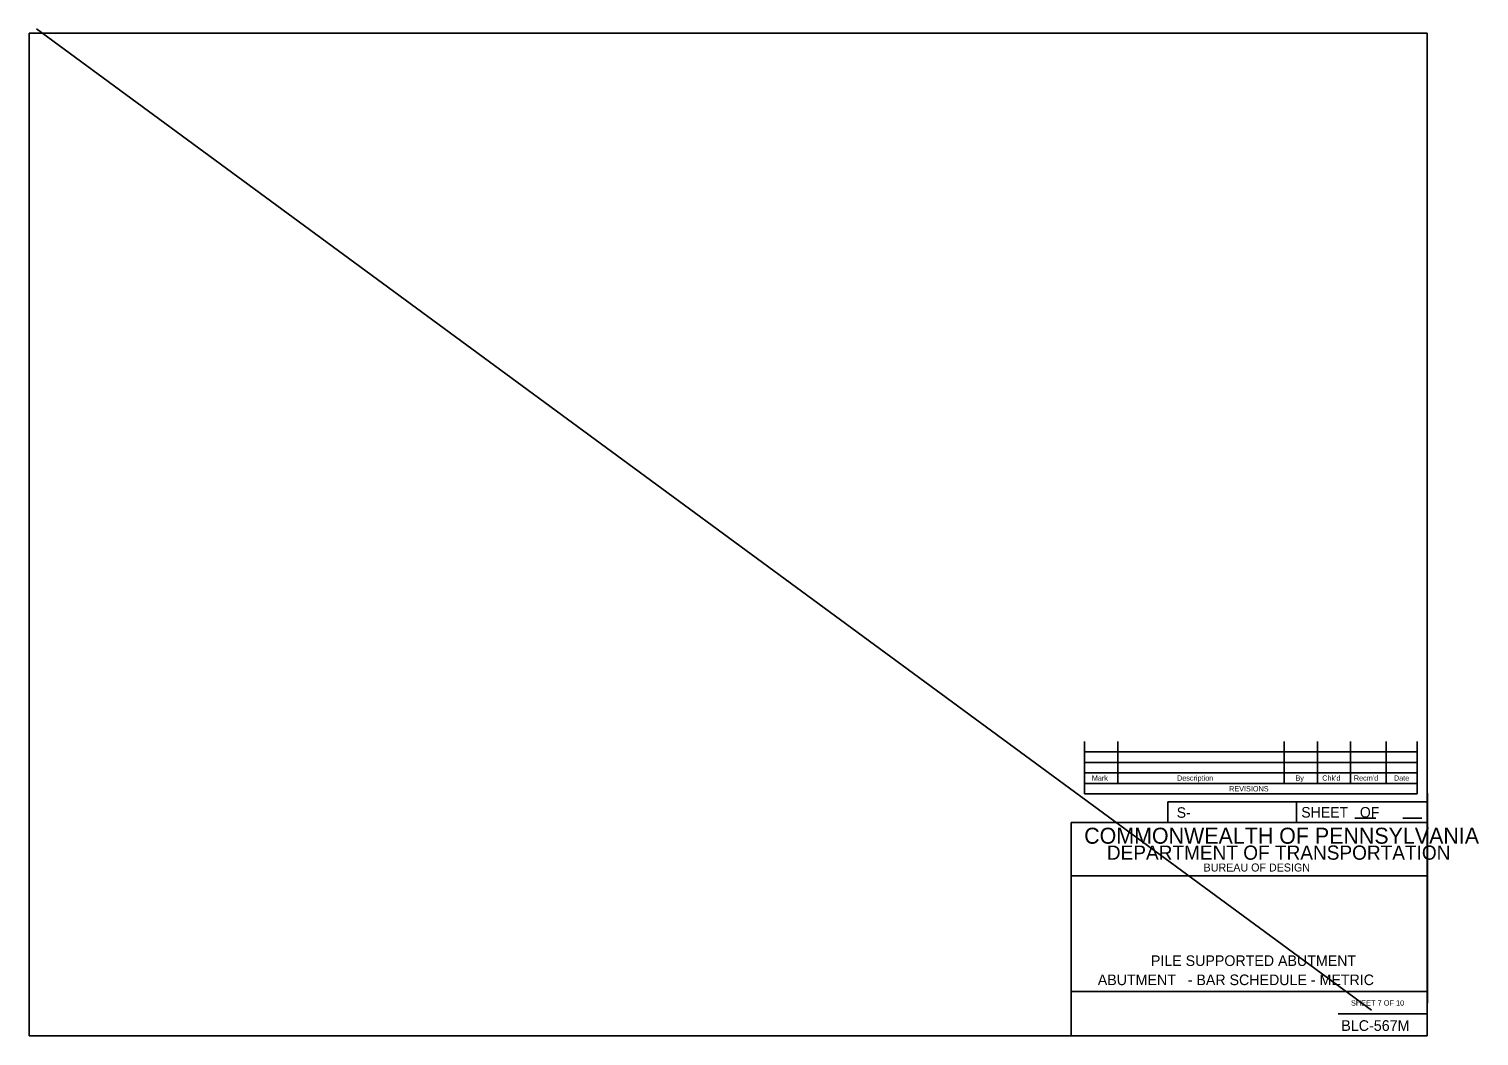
# Model space of a CAD drawing. Extents: x 638340 to 640242, y 295465 to 298435.
# Drawn here: x 639316 to 640132, y 297262 to 297829 of the extents above; entities that cross this region are included whole.
import ezdxf

# ---------------------------------------------------------------- set-up
doc = ezdxf.new("R2010")
doc.units = 0
for name, color, linetype in [('1', 7, 'Continuous'), ('2', 7, 'Continuous'), ('3', 7, 'Continuous'), ('4', 7, 'Continuous')]:
    doc.layers.add(name, color=color, linetype=linetype)

msp = doc.modelspace()

# ---------------------------------------------------------------- linework, layer by layer
at = {"layer": '2'}
for p, q in [((639316.46, 297262.46), (639316.46, 297826.46)), ((639316.46, 297826.46), (640102.46, 297826.46)), ((640102.46, 297826.46), (640102.46, 297262.46)), ((639909.92, 297428.15), (639909.92, 297398.62)), ((640096.94, 297422.24), (639909.92, 297422.24)), ((639928.62, 297428.15), (639928.62, 297404.53)), ((640022.13, 297428.15), (640022.13, 297404.53)), ((640040.83, 297428.15), (640040.83, 297404.53)), ((640059.53, 297428.15), (640059.53, 297404.53)), ((640079.59, 297428.15), (640079.59, 297404.53)), ((640096.94, 297428.15), (640096.94, 297398.62)), ((640096.94, 297416.34), (639909.92, 297416.34)), ((640096.94, 297410.43), (639909.92, 297410.43)), ((640096.94, 297404.53), (639909.92, 297404.53)), ((640096.94, 297398.62), (639909.92, 297398.62)), ((640102.69, 297280.88), (640102.69, 297398.99)), ((640102.46, 297394.11), (639956.78, 297394.11)), ((639956.78, 297394.11), (639956.78, 297382.46)), ((640029.09, 297394.11), (640029.09, 297382.46)), ((640102.46, 297394.11), (640102.46, 297382.46)), ((640102.46, 297382.46), (639902.46, 297382.46)), ((639902.46, 297382.46), (639902.46, 297262.46)), ((640061.95, 297385), (640073.6, 297385)), ((640088.83, 297385), (640099.56, 297385)), ((640102.46, 297352.46), (639902.46, 297352.46)), ((640102.46, 297287.46), (639902.46, 297287.46)), ((640052.46, 297274.96), (640102.46, 297274.96)), ((640102.46, 297262.46), (639316.46, 297262.46))]:
    msp.add_line(p, q, dxfattribs=at)
at = {"layer": '3'}
msp.add_line((639320.59, 297828.73), (640071.28, 297276.92), dxfattribs=at)

# ---------------------------------------------------------------- texts
at = {"layer": '1'}
msp.add_text('SHEET 7 OF 10', height=3, dxfattribs=at).set_placement((640059.71, 297279.55))
at = {"layer": '2'}
for s, height, p in [('Mark', 2.952, (639914.02, 297406.03)), ('Description', 2.9523, (639961.92, 297406.03)), ('By', 2.952, (640028.49, 297406.03)), ("Chk'd", 2.952, (640043.52, 297406.03)), ("Recm'd", 2.953, (640061.33, 297406.03)), ('Date', 2.952, (640083.86, 297406.03)), ('REVISIONS', 2.952, (639991.2, 297400.01)), ('S-', 5.905, (639961.73, 297385.17)), ('SHEET   OF', 5.907, (640031.78, 297385.31)), ('COMMONWEALTH OF PENNSYLVANIA', 9, (639909.71, 297370.58)), ('DEPARTMENT OF TRANSPORTATION', 8.0002, (639922.46, 297361.58)), ('BUREAU OF DESIGN', 4.5, (639976.83, 297354.96)), ('BLC-567M', 6, (640054.27, 297265.33))]:
    msp.add_text(s, height=height, dxfattribs=at).set_placement(p)
at = {"layer": '4'}
for s, p in [('PILE SUPPORTED ABUTMENT', (639947.25, 297301.84)), ('ABUTMENT   - BAR SCHEDULE - METRIC', (639917.36, 297291.06))]:
    msp.add_text(s, height=5.9716, dxfattribs=at).set_placement(p)

doc.saveas('drawing.dxf')
